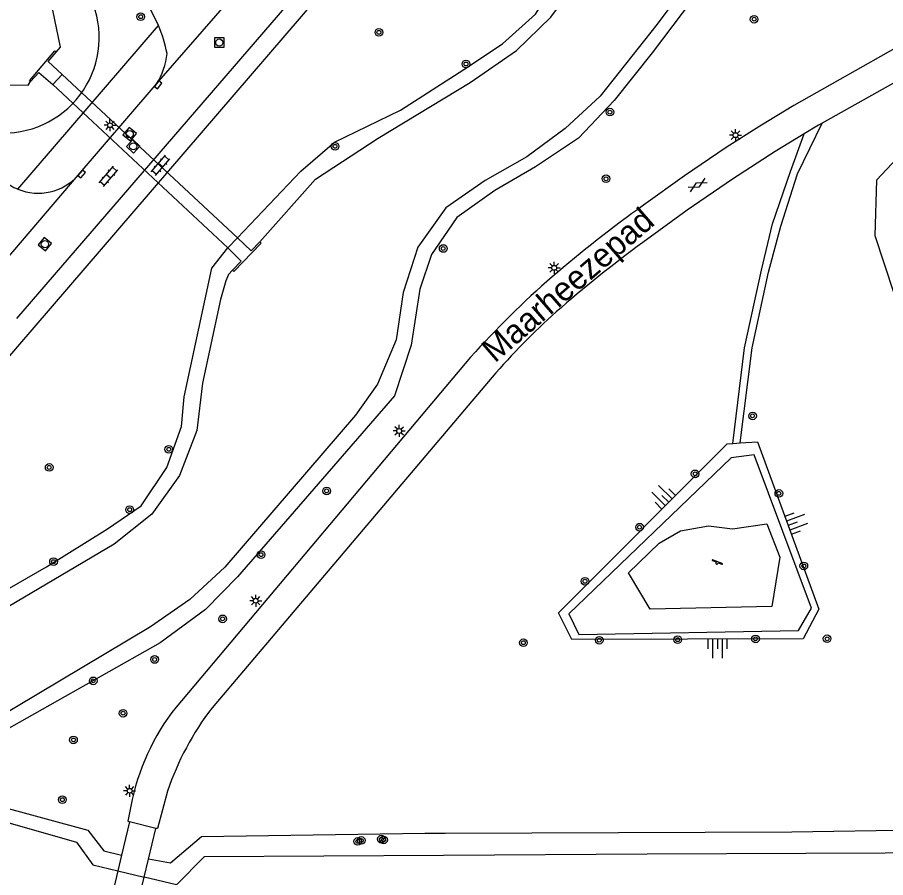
# Model space of a CAD drawing. Extents: x 124000 to 128010, y 398999 to 403000.
# Drawn here: x 127502.1 to 127592.8, y 400059.5 to 400149.4 of the extents above; entities that cross this region are included whole.
import ezdxf

# ---------------------------------------------------------------- set-up
doc = ezdxf.new("R2010")
doc.units = 0
for name, color, linetype in [('gg-anno-openbare ruimte label', 7, 'Continuous'), ('gg-knt-BGT kruinlijn', 7, 'Continuous'), ('gg-knt-bovenkant onderkant talud', 7, 'Continuous'), ('gg-knt-onverhard', 7, 'Continuous'), ('gg-knt-verharding', 7, 'Continuous'), ('gg-kntw-beschoeiing', 7, 'Continuous'), ('gg-kwrk-duiker nz vlak', 7, 'Continuous'), ('gg-kwrk-kunstwerk niveau 01', 7, 'Continuous'), ('gg-kwrk-uitstroombak niveau min 01', 7, 'Continuous'), ('gt-grn-groengrens', 7, 'Continuous'), ('gt-grn-weggrens', 7, 'Continuous'), ('gt-symb-boom', 7, 'Continuous'), ('gt-symb-gesloten verharding', 7, 'Continuous'), ('gt-symb-klinker verharding', 7, 'Continuous'), ('gt-symb-kolk', 7, 'Continuous'), ('gt-symb-lichtmast', 7, 'Continuous'), ('gt-symb-rioolschacht', 7, 'Continuous'), ('gt-symb-speelvoorziening', 7, 'Continuous'), ('gt-symb-talud symbool', 7, 'Continuous')]:
    doc.layers.add(name, color=color, linetype=linetype)

# ---------------------------------------------------------------- blocks, each defined once
blk = doc.blocks.new('gt0-BOOM')
at = {"layer": 'gt-symb-boom'}
for radius in [0.4, 0.2]:
    blk.add_circle((0, 0), radius, dxfattribs=at)
blk = doc.blocks.new('gt0-LMAST')
at = {"layer": 'gt-symb-lichtmast'}
for p, q in [((-0.182, 0.173), (-0.447, 0.438)), ((-0.005, 0.246), (-0.005, 0.621)), ((0.172, 0.173), (0.437, 0.438)), ((-0.255, -0.004), (-0.63, -0.004)), ((-0.182, -0.181), (-0.447, -0.446)), ((-0.005, -0.254), (-0.005, -0.629)), ((0.437, -0.446), (0.172, -0.181)), ((0.245, -0.004), (0.62, -0.004))]:
    blk.add_line(p, q, dxfattribs=at)
blk.add_circle((-0.005, -0.004), 0.25, dxfattribs=at)
blk = doc.blocks.new('gt0-GESVH1')
at = {"layer": 'gt-symb-gesloten verharding'}
for p, q in [((-0.992, -0.261), (0.008, 0.239)), ((0.008, -0.261), (-0.992, 0.239)), ((0.008, 0.239), (1.008, -0.261)), ((1.008, 0.239), (0.008, -0.261))]:
    blk.add_line(p, q, dxfattribs=at)
blk = doc.blocks.new('gt0-TALUD_1')
at = {"layer": 'gt-symb-talud symbool'}
for p, q in [((-1, -1), (-1, 0)), ((-0.5, -2), (-0.5, 0)), ((0, -1), (0, 0)), ((0.5, -2), (0.5, 0)), ((1, -1), (1, 0))]:
    blk.add_line(p, q, dxfattribs=at)
blk = doc.blocks.new('gt0-SV')
at = {"layer": 'gt-symb-speelvoorziening'}
for p, q in [((-0.477, 0.255), (-0.08, 0.096)), ((0.542, -0.076), (-0.449, 0.324)), ((0.125, 0.014), (0.515, -0.143))]:
    blk.add_line(p, q, dxfattribs=at)
for centre, radius, start, end in [((-0.466, 0.291), 0.0369, 63.6251, 252.66016), ((-0.002, -0.005), 0.128, 127.68665, 8.59861), ((0.531, -0.111), 0.0363, 243.50852, 72.54358)]:
    blk.add_arc(centre, radius, start, end, dxfattribs=at)
blk = doc.blocks.new('gt0-RS')
at = {"layer": 'gt-symb-rioolschacht'}
blk.add_lwpolyline([(-0.5, -0.5), (0.5, -0.5), (0.5, 0.5), (-0.5, 0.5)], close=True, dxfattribs=at)
blk.add_circle((0, 0), 0.375, dxfattribs=at)
blk = doc.blocks.new('gt0-KOLK')
at = {"layer": 'gt-symb-kolk'}
blk.add_lwpolyline([(0, 0), (0.375, 0), (0.375, 0.4), (-0.375, 0.4), (-0.375, 0), (0, 0)], dxfattribs=at)
blk = doc.blocks.new('gt0-KL1')
at = {"layer": 'gt-symb-klinker verharding'}
for p, q in [((-1.15, 0.3), (1.15, 0.3)), ((-1, -0.3), (-1, 0.3)), ((-0.5, 0.3), (-0.5, 0.45)), ((0, -0.3), (0, 0.3)), ((0.5, 0.3), (0.5, 0.45)), ((1, -0.3), (1, 0.3)), ((-1.15, -0.3), (1.15, -0.3)), ((-0.5, -0.45), (-0.5, -0.3)), ((0.5, -0.45), (0.5, -0.3))]:
    blk.add_line(p, q, dxfattribs=at)

msp = doc.modelspace()

# ---------------------------------------------------------------- linework, layer by layer
at = {"layer": 'gg-knt-BGT kruinlijn'}
msp.add_line((127576.808, 400104.892), (127577.598, 400104.941), dxfattribs=at)
for points in [[(127560, 400084.397), (127558.597, 400087.202), (127576.224, 400104.855), (127576.808, 400104.892)], [(127577.598, 400104.941), (127579.383, 400105.053), (127585.782, 400087.565), (127584.172, 400084.457), (127560, 400084.397)]]:
    msp.add_lwpolyline(points, dxfattribs=at)
at = {"layer": 'gg-knt-bovenkant onderkant talud'}
msp.add_lwpolyline([(127583.664, 400085.359), (127585.019, 400087.669), (127579.053, 400103.707), (127576.625, 400103.404), (127559.677, 400087.088), (127560.738, 400084.928), (127583.664, 400085.359)], dxfattribs=at)
at = {"layer": 'gg-knt-onverhard'}
for points in [[(127577.598, 400104.941), (127578.84, 400114.897), (127580.557, 400122.787), (127581.845, 400127.587), (127583.566, 400133.084), (127586.143, 400138.375)], [(127576.808, 400104.892), (127578.045, 400114.888), (127579.816, 400122.989), (127580.963, 400127.825), (127582.852, 400133.301), (127584.26, 400137.243)], [(127580.367, 400096.473), (127581.727, 400093.009), (127580.89, 400087.834), (127568.188, 400087.557), (127565.914, 400091.376), (127569.108, 400094.466), (127571.344, 400095.767), (127574.268, 400096.277), (127576.767, 400095.983), (127580.367, 400096.473)]]:
    msp.add_lwpolyline(points, dxfattribs=at)
at = {"layer": 'gg-knt-verharding'}
for p, q in [((127500.407, 400113.054), (127535.092, 400153.399)), ((127502.015, 400117.935), (127530.888, 400151.448)), ((127502.133, 400131.461), (127516.821, 400148.569)), ((127549.423, 400113.91), (127518.651, 400077.335)), ((127551.673, 400111.822), (127522.408, 400077.261))]:
    msp.add_line(p, q, dxfattribs=at)
for points in [[(127516.821, 400148.569), (127516.447, 400149.388), (127516.023, 400150.186), (127515.865, 400150.407), (127515.628, 400150.539), (127477.58, 400183.061)], [(127599.614, 400149.211), (127599.463, 400149.396), (127583.185, 400140.221), (127579.62, 400138.063), (127576.117, 400135.806), (127571.769, 400132.86), (127567.499, 400129.801)], [(127600.956, 400146.721), (127600.987, 400146.686), (127586.143, 400138.375)], [(127508.418, 400132.912), (127516.253, 400142.058), (127516.619, 400142.478)], [(127586.143, 400138.375), (127585.766, 400138.164), (127584.26, 400137.243)], [(127584.26, 400137.243), (127581.233, 400135.393), (127576.776, 400132.501), (127572.04, 400129.263), (127567.397, 400125.892)], [(127517.745, 400068.554), (127516.696, 400064.641), (127516.538, 400064.665)], [(127513.928, 400066.979), (127513.631, 400065.405), (127513.792, 400065.342)]]:
    msp.add_lwpolyline(points, dxfattribs=at)
for centre, radius, start, end in [((127503.111, 400142.816), 14.868, 10.93642, 22.76303), ((127510.693, 400146.29), 7.046, 327.24607, 354.68037), ((127504.256, 400136.603), 5.563, 247.56442, 318.43546), ((127504.264, 400136.61), 5.573, 228.41552, 247.52118), ((127653.587, 400010.005), 147.52, 125.7017, 130.41984), ((127648.84, 400015.25), 137.385, 126.35643, 131.19318), ((127626.456, 400044.383), 103.769, 131.32296, 137.93199), ((127607.404, 400063.792), 73.571, 131.80829, 139.2447), ((127537.483, 400062.491), 23.979, 141.75467, 169.21327), ((127547.099, 400058.436), 31.049, 142.6768, 160.98099)]:
    msp.add_arc(centre, radius, start, end, dxfattribs=at)
at = {"layer": 'gg-kntw-beschoeiing'}
msp.add_line((127512.576, 400060.229), (127515.317, 400059.578), dxfattribs=at)
for points in [[(127506.127, 400145.775), (127506.569, 400146.292), (127505.796, 400150.189), (127427.062, 400217.886), (127423.495, 400218.165), (127422.892, 400217.553)], [(127420.325, 400214.422), (127419.79, 400213.791), (127420.588, 400210.055), (127499.32, 400142.371), (127503.185, 400142.331), (127503.455, 400142.711)], [(127527.39, 400125.957), (127533.234, 400132.503), (127539.777, 400136.808), (127549.373, 400142.618), (127554.226, 400145.972), (127557.814, 400149.455), (127560.348, 400152.902), (127561.175, 400154.193), (127561.607, 400155.019), (127563.593, 400159.291), (127564.694, 400162.646), (127565.521, 400167.8), (127566.412, 400172.511), (127568.18, 400177.156), (127570.889, 400181.351), (127574.474, 400185.078), (127578.488, 400187.719), (127583.311, 400189.017), (127588.234, 400188.687), (127592.862, 400186.611), (127596.399, 400183.175), (127598.724, 400179.13)], [(127572.074, 400153.006), (127568.906, 400148.721), (127562.968, 400141.18), (127559.31, 400137.797), (127555.309, 400134.833), (127550.943, 400132.355), (127546.829, 400129.513), (127543.925, 400125.41), (127542.387, 400120.66), (127541.643, 400115.717), (127539.71, 400111.071), (127537.393, 400107.84), (127523.734, 400091.975), (127520.084, 400088.577), (127515.971, 400085.734), (127497.096, 400074.479), (127495.44, 400071.882), (127495.539, 400069.919), (127496.357, 400068.052), (127498.601, 400065.966), (127508.246, 400063.227), (127509.944, 400060.854), (127512.576, 400060.229)], [(127524.542, 400123.013), (127524.127, 400122.544), (127523.844, 400121.898), (127523.297, 400119.945), (127521.403, 400111.176), (127520.835, 400106.253), (127519.013, 400101.549), (127516.125, 400097.5), (127512.189, 400094.361), (127498.774, 400086.47), (127486.328, 400079.213), (127482.641, 400075.939), (127480.576, 400071.422), (127480.403, 400066.413), (127482.135, 400061.777), (127484.682, 400058.061), (127485.329, 400057.904)], [(127609.319, 400062.149), (127567.86, 400061.967), (127546.588, 400061.836)], [(127546.588, 400061.836), (127521.595, 400061.683), (127518.713, 400058.771), (127515.317, 400059.578)]]:
    msp.add_lwpolyline(points, dxfattribs=at)
at = {"layer": 'gg-kwrk-duiker nz vlak'}
for p, q in [((127506.753, 400143.463), (127525.073, 400126.39)), ((127524.05, 400125.319), (127505.796, 400142.407))]:
    msp.add_line(p, q, dxfattribs=at)
at = {"layer": 'gg-kwrk-kunstwerk niveau 01'}
for p, q in [((127513.792, 400065.342), (127512.965, 400061.866)), ((127516.538, 400064.665), (127513.792, 400065.342)), ((127515.764, 400061.442), (127516.538, 400064.665)), ((127512.965, 400061.866), (127512.576, 400060.229)), ((127515.317, 400059.578), (127515.764, 400061.442)), ((127512.576, 400060.229), (127511.036, 400053.756)), ((127513.762, 400053.101), (127515.317, 400059.578))]:
    msp.add_line(p, q, dxfattribs=at)
at = {"layer": 'gg-kwrk-uitstroombak niveau min 01'}
for p, q in [((127505.796, 400142.407), (127506.753, 400143.463)), ((127524.05, 400125.319), (127525.073, 400126.39))]:
    msp.add_line(p, q, dxfattribs=at)
for points in [[(127503.455, 400142.711), (127503.333, 400142.804), (127505.997, 400145.928), (127506.127, 400145.775)], [(127506.753, 400143.463), (127505.307, 400144.802), (127506.127, 400145.775)], [(127503.455, 400142.711), (127504.324, 400143.656), (127505.796, 400142.407)], [(127525.073, 400126.39), (127526.497, 400125.015), (127527.39, 400125.957)], [(127527.39, 400125.957), (127527.558, 400125.811), (127524.701, 400122.852), (127524.542, 400123.013)], [(127524.542, 400123.013), (127525.453, 400123.943), (127524.05, 400125.319)]]:
    msp.add_lwpolyline(points, dxfattribs=at)
at = {"layer": 'gt-grn-groengrens'}
for points in [[(127525.073, 400126.39), (127531.669, 400133.336), (127535.215, 400136.382), (127542.107, 400139.728), (127548.698, 400143.973), (127552.744, 400146.67), (127556.189, 400149.766), (127560.933, 400157.157), (127563.33, 400162.949), (127564.03, 400166.295), (127565.128, 400173.986), (127567.975, 400179.679), (127570.322, 400182.775), (127573.818, 400186.221), (127578.462, 400188.968), (127583.705, 400190.316), (127589.049, 400189.667), (127594.143, 400187.419), (127598.138, 400183.574), (127601.098, 400179.007)], [(127573.668, 400152.762), (127568.374, 400145.721), (127564.429, 400140.727), (127560.684, 400136.782), (127556.189, 400133.785), (127551.944, 400131.338), (127547.999, 400128.492), (127545.353, 400124.646), (127544.104, 400121.001), (127543.205, 400115.158), (127541.457, 400109.865), (127525.078, 400090.938), (127521.732, 400087.542), (127516.987, 400084.046), (127498.46, 400073.609), (127497.262, 400071.562), (127497.411, 400070.313), (127497.661, 400069.065), (127498.51, 400068.016), (127499.559, 400067.167), (127509.447, 400064.47), (127511.095, 400062.323), (127512.965, 400061.866)], [(127604.739, 400148.79), (127606.139, 400146.41), (127605.152, 400141.929), (127596.152, 400136.992), (127591.823, 400132.397), (127591.633, 400126.624), (127596.665, 400111.414), (127597.797, 400105.965), (127606.329, 400081.851), (127607.658, 400078.623), (127613.621, 400074.864), (127616.887, 400074.522), (127617.988, 400071.788), (127616.545, 400068.18), (127613.886, 400065.484), (127611.038, 400064.952), (127609.367, 400064.686), (127582.974, 400064.268), (127546.753, 400064.125)], [(127486.076, 400055.643), (127483.479, 400057.179), (127480.432, 400061.174), (127478.934, 400066.518), (127479.384, 400072.011), (127481.681, 400077.055), (127485.926, 400080.95), (127505.102, 400091.987), (127511.494, 400095.982), (127514.99, 400098.379), (127517.687, 400102.374), (127519.235, 400106.669), (127519.484, 400109.765), (127522.381, 400123.198), (127524.05, 400125.319)], [(127546.753, 400064.125), (127544.657, 400064.117), (127521.306, 400063.778), (127518.087, 400061.039), (127515.764, 400061.442)]]:
    msp.add_lwpolyline(points, dxfattribs=at)
msp.add_arc((127500.659, 400147.305), 9.968, 269.23872, 23.88304, dxfattribs=at)
at = {"layer": 'gt-grn-weggrens'}
for p, q in [((127516.619, 400142.478), (127526.904, 400154.276)), ((127498.873, 400121.732), (127508.418, 400132.912))]:
    msp.add_line(p, q, dxfattribs=at)

# ---------------------------------------------------------------- block references
at = {"layer": 'gt-symb-boom'}
for p in [(127514.958, 400149.484), (127579.04, 400149.225), (127539.842, 400147.854), (127548.94, 400144.546), (127563.974, 400139.518), (127535.264, 400135.945), (127563.566, 400132.551), (127546.558, 400125.264), (127578.875, 400107.772), (127517.891, 400104.278), (127505.398, 400102.385), (127572.877, 400101.713), (127534.381, 400099.931), (127581.623, 400099.673), (127513.808, 400097.969), (127567.069, 400096.14), (127505.851, 400092.538), (127527.531, 400093.27), (127584.23, 400092.091), (127561.371, 400090.49), (127523.515, 400086.559), (127562.862, 400084.328), (127571.058, 400084.381), (127579.185, 400084.464), (127586.663, 400084.477), (127554.937, 400084.064), (127516.417, 400082.313), (127509.999, 400080.081), (127513.118, 400076.7), (127507.936, 400073.906), (127506.775, 400067.659), (127537.999, 400063.403), (127540.102, 400063.537), (127540.332, 400063.454), (127537.635, 400063.302)]:
    msp.add_blockref('gt0-BOOM', p, dxfattribs=at)
at = {"layer": 'gt-symb-gesloten verharding', "rotation": 29.126912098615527}
msp.add_blockref('gt0-GESVH1', (127573.132, 400131.899), dxfattribs=at)
at = {"layer": 'gt-symb-klinker verharding', "rotation": 49.255838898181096}
for p in [(127517.037, 400133.949), (127511.587, 400132.794)]:
    msp.add_blockref('gt0-KL1', p, dxfattribs=at)
at = {"layer": 'gt-symb-kolk'}
for p, rotation in [((127516.619, 400142.478), -127.97050166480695), ((127508.629, 400133.18), -130.61993954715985)]:
    msp.add_blockref('gt0-KOLK', p, dxfattribs=dict(at, rotation=rotation))
at = {"layer": 'gt-symb-lichtmast'}
for p in [(127511.756, 400138.147), (127577.101, 400137.114), (127558.158, 400123.245), (127541.965, 400106.198), (127526.975, 400088.459), (127513.808, 400068.596)]:
    msp.add_blockref('gt0-LMAST', p, dxfattribs=at)
at = {"layer": 'gt-symb-rioolschacht'}
msp.add_blockref('gt0-RS', (127523.165, 400146.788), dxfattribs=at)
for p, rotation in [((127513.811, 400137.218), -39.196688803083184), ((127514.177, 400135.941), -42.36616983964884), ((127504.951, 400125.714), -39.03551289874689)]:
    msp.add_blockref('gt0-RS', p, dxfattribs=dict(at, rotation=rotation))
at = {"layer": 'gt-symb-speelvoorziening'}
msp.add_blockref('gt0-SV', (127575.156, 400092.407), dxfattribs=at)
at = {"layer": 'gt-symb-talud symbool'}
for p, xscale, yscale, rotation in [((127570.12, 400098.742), 1.000556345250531, 1.0005563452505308, -134.95950828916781), ((127582.582, 400096.309), 0.9996849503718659, 0.9996849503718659, 110.06634962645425), ((127575.232, 400084.435), 1.000001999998, 1.0000019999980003, 0.11459140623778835)]:
    msp.add_blockref('gt0-TALUD_1', p, dxfattribs=dict(at, xscale=xscale, yscale=yscale, rotation=rotation))

# ---------------------------------------------------------------- texts
at = {"layer": 'gg-anno-openbare ruimte label'}
msp.add_text('Maarheezepad', height=2.5, rotation=40.9, dxfattribs=at).set_placement((127551.95, 400113.239))

doc.saveas('drawing.dxf')
